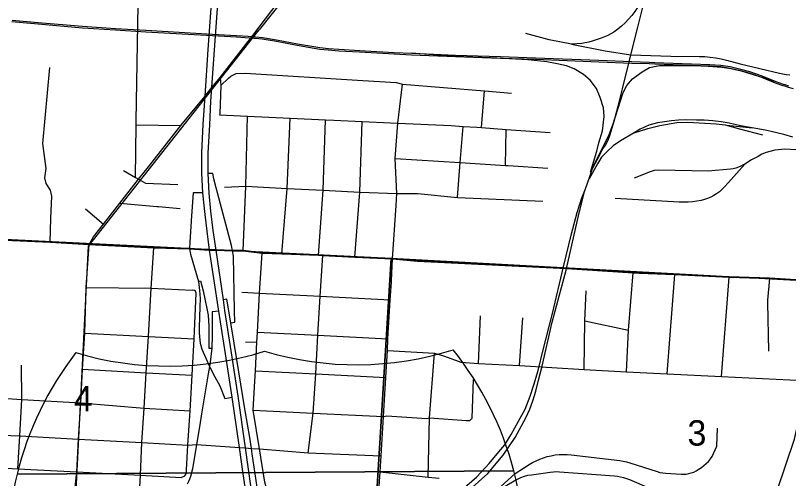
# Model space of a CAD drawing. Extents: x 114604 to 551442, y 316898 to 567001.
# Drawn here: x 208463 to 215201, y 393758 to 397788 of the extents above; entities that cross this region are included whole.
import ezdxf

# ---------------------------------------------------------------- set-up
doc = ezdxf.new("R2010")
doc.units = 0
for name, color, linetype in [('_CIVIL_CONSTRUCTION', 7, 'Continuous'), ('GE_P_Alignment', 7, 'Continuous'), ('GE_P_Alignment_1000_Bearings', 7, 'Continuous'), ('GE_P_Alignment_100_Cardinal_Points', 7, 'Continuous'), ('GE_P_Alignment_500_Cardinal_Points', 7, 'Continuous'), ('GE_P_Alignment_500_Distances', 7, 'Continuous'), ('GE_P_Alignment_500_Stations', 7, 'Continuous'), ('PV_X_Curb', 7, 'Continuous'), ('SN_P_Signs', 7, 'Continuous')]:
    doc.layers.add(name, color=color, linetype=linetype)

msp = doc.modelspace()

# ---------------------------------------------------------------- linework, layer by layer
at = {"layer": '_CIVIL_CONSTRUCTION'}
for points in [[(210057.9, 397016.7), (210115.5, 397085.9), (210173.7, 397162.9), (210246.9, 397248.4), (210532.4, 397613), (210917.8, 398125.5), (211078.8, 398294.9), (211198.5, 398443.9), (211589.4, 398942.1), (211708.4, 399073.6), (211858.2, 399270), (212148.6, 399629.2), (212269.4, 399765.8), (212418.2, 399960.6), (212450.3, 400006.2), (212471.5, 400043.8), (212558.2, 400217.6), (212586.8, 400277.2), (212713.4, 400538.6), (212731.1, 400583.1), (212864.2, 400859.1)], [(209106.8, 395795.3), (209141.8, 395860.7), (209229.8, 395972.8), (209372.1, 396154.1), (209536.3, 396363.2), (209621.9, 396472.3), (209904.4, 396831.9), (210057.9, 397016.7)], [(208980.7, 393656), (208996.6, 393814.9), (209013, 394099.7), (209032.6, 394417.7), (209048.6, 394709.1), (209068.1, 395024.4), (209079.4, 395421.9), (209106.8, 395795.3)]]:
    msp.add_lwpolyline(points, dxfattribs=at)
at = {"layer": 'GE_P_Alignment'}
for p, q in [((208477.1, 393794.9), (212805.6, 393826.2)), ((212805.6, 393826.2), (208477.1, 393794.9)), ((212805.6, 393826.2), (208477.1, 393794.9))]:
    msp.add_line(p, q, dxfattribs=at)
for centre, start, end in [((211208.8, 393125), 142.0827, 166.22038), ((209792.4, 397549.2), 253.42283, 287.40468), ((211436.2, 397561.1), 253.42285, 287.4047), ((210083.8, 393116.8), 14.60715, 38.74484), ((210083.8, 393116.8), 281.95074, 14.60714), ((211208.8, 393125), 166.22039, 258.87678)]:
    msp.add_arc(centre, 2812.7, start, end, dxfattribs=at)
at = {"layer": 'GE_P_Alignment_1000_Bearings'}
msp.add_line((210541.2, 397604.5), (210588.3, 397664.1), dxfattribs=at)
for points in [[(217729.7, 417088.6), (217319.5, 416524.5), (217197.5, 416338.2), (217145.7, 416222.4), (217066.5, 415993.7), (216940.7, 415673.1), (216425, 414123.5), (216354.8, 413870.9), (216255.8, 413556.7), (216173.7, 413117.4), (216156.3, 412749.3), (216118.4, 412204.4), (216085.3, 411763.7), (215956.5, 409499.4), (215888.9, 408435.2), (215803.9, 407002.9), (215746.3, 406887.1), (214644.2, 404577.3), (213854.9, 402901.9), (212791.1, 400740.6), (212569.1, 400228.8), (212412.1, 399976.7), (211153, 398378.5), (210588.3, 397664.1)], [(213960, 397986.5), (213907, 397894.7), (213884.5, 397858.2), (213860, 397822.9), (213833.7, 397789), (213805.5, 397756.7), (213775.6, 397725.9), (213744.1, 397696.8), (213726.1, 397681.1), (213702.6, 397661.9), (213677.8, 397644.2), (213651.9, 397628.2), (213625, 397614), (213597.3, 397601.6), (213568.8, 397591), (213488.1, 397564), (213458.7, 397555.5), (213428.6, 397549.5), (213398.2, 397546), (213309.8, 397539.7)], [(213825.7, 397445), (213886, 397685.7), (213950, 397945.8)], [(213835.7, 397371.9), (213547, 397382.7), (212994.5, 397404.5), (212690.1, 397414.9), (212297.9, 397428.8), (211915.8, 397443.6), (211763.2, 397450.9), (211462.3, 397468.2), (211281.1, 397478.7), (211189.7, 397485.3), (211115.1, 397493.6), (210918.9, 397526.6), (210737.2, 397561.8), (210613.4, 397582.2), (210555.7, 397588.4), (210541.7, 397589.2), (210389.5, 397598.8), (210179.6, 397611), (209598.5, 397644.2), (209333.5, 397660.7), (209046.2, 397679.2), (208660.3, 397711.5), (208432.7, 397732.8)], [(213836.2, 397384.4), (213547.4, 397395.3), (212995, 397417), (212690.5, 397427.4), (212298.4, 397441.3), (211916.3, 397456.2), (211763.8, 397463.4), (211463, 397480.7), (211282, 397491.2), (211190.8, 397497.8), (211116.8, 397506), (210921.1, 397538.9), (210739.5, 397574.2), (210615.1, 397594.6), (210556.7, 397600.9), (210542.4, 397601.7), (210390.3, 397611.3), (210180.3, 397623.6), (209599.2, 397656.8), (209334.3, 397673.2), (209047.1, 397691.7), (208661.5, 397724), (208433.8, 397745.3)], [(208975.5, 393383.9), (208988.9, 393595.4), (209098.5, 395779.1), (210541.2, 397604.5)], [(213309.8, 397539.7), (213114.2, 397577.3), (212909.8, 397632.3)], [(213309.8, 397539.7), (213601, 397481), (213825.7, 397445)], [(213473.4, 396424), (213528.6, 396608), (213547.6, 396678.7), (213580.1, 396784.5), (213595, 396908.4), (213587.4, 396984.5), (213558.5, 397073.5), (213525.6, 397152.5), (213471.4, 397224.2), (213412.7, 397274), (213330.8, 397324.4), (213264.8, 397348.9), (213184.2, 397367.9), (213095.1, 397385.6), (212927.1, 397402.2), (212607.2, 397420.2), (212293, 397432.6), (211915.1, 397459)], [(213426.1, 396263.8), (213430.5, 396280.4), (213465.9, 396377.2), (213489, 396447.5), (213516.4, 396499.1), (213550.7, 396565.3), (213582.2, 396628.7), (213607.6, 396661.6), (213630.4, 396712.7), (213642.4, 396744.8), (213681.1, 396867.7), (213716, 397000), (213754.5, 397151.1), (213810.8, 397385.3), (213825.7, 397445)], [(213825.7, 397445), (214174.4, 397433.1), (214421.5, 397431.9), (214469.9, 397430.5), (214518.2, 397426.5), (214566.2, 397420), (214613.9, 397411), (214660.9, 397399.6), (214778.2, 397368), (215120.7, 397285.9), (215150.4, 397279.5), (215180.4, 397274.4), (215210.6, 397270.7)], [(215203.7, 397174.1), (215171.2, 397184.6), (215157, 397188.5), (215091.8, 397212.1), (214971.1, 397261.1), (214861.9, 397298), (214785.6, 397317.9), (214692.8, 397340.1), (214611, 397352.6), (214515, 397359.8), (214034.7, 397377.4), (213985.9, 397379.3), (213836.2, 397384.4)], [(213669.6, 396837.6), (213759.6, 397116.9), (213791.6, 397180.3), (213841.9, 397236.7), (213925.9, 397297.6), (213989.8, 397334.6), (214076.3, 397353.7), (214370.2, 397353.3), (214500.1, 397347.8), (214617.8, 397338.2), (214696.3, 397326.2), (214787.4, 397306.2), (215090.7, 397214.9)], [(215244.3, 397151.3), (215200.2, 397162), (215167.6, 397172.6), (215153.2, 397176.6), (215087.3, 397200.4), (214966.7, 397249.4), (214858.3, 397286), (214782.6, 397305.8), (214690.4, 397327.8), (214609.6, 397340.1), (214514.3, 397347.3), (214034.2, 397364.8), (213985.4, 397366.7), (213835.7, 397371.9)], [(213473.4, 396424), (213636.4, 396752.2), (213669.6, 396837.6)], [(214882.8, 396809.7), (214782.2, 396829.1), (214682.2, 396852.1), (214614.2, 396863.1), (214540.5, 396871.6), (214464.3, 396876.7), (214399.7, 396877.9), (214299, 396880.5), (214241.2, 396878.2), (214179.6, 396871.4), (214059.6, 396853.6), (213984.4, 396832.3), (213907.5, 396799.5), (213854.7, 396768.1)], [(213854.7, 396768.1), (213973.3, 396805.9), (214079.3, 396831), (214227.1, 396857), (214322.9, 396859.1), (214568.9, 396844.9), (214648, 396835.7)], [(214648, 396835.7), (214773.4, 396801.9), (214973.7, 396750.6)], [(214648, 396835.7), (214664.1, 396833.8), (214882.8, 396809.7)], [(213854.7, 396768.1), (213736.5, 396697.9), (213672.3, 396655.1), (213618.5, 396603.3), (213570.9, 396554.3), (213535.9, 396497.8), (213461.8, 396366)], [(215239.2, 396729.2), (215158.2, 396752.7), (215049.4, 396777.5), (214996.8, 396789.8), (214915.4, 396803.4), (214882.8, 396809.7)], [(215726.8, 396626.3), (215265, 396619.4), (215167, 396624.2), (215081, 396615.3), (215004.7, 396596.7), (214968.7, 396580.4), (214935.8, 396560.6), (214906.6, 396547.1), (214878.5, 396531.4), (214819, 396495.1)], [(214819, 396495.1), (214677.7, 396335.7), (214640.9, 396294.8), (214620.1, 396273.5), (214597.8, 396253.9), (214574, 396236.2), (214548.8, 396220.3), (214522.5, 396206.5), (214495.2, 396194.9), (214467, 396185.4), (214438.2, 396178.2), (214400.6, 396171.3), (214362.7, 396166.6), (214324.6, 396163.8), (214286.4, 396163.1), (214248.2, 396164.5), (213689.1, 396194.3)], [(214819, 396495.1), (214806.5, 396487.5), (214785.7, 396476.1), (214763.9, 396466.7), (214741.4, 396459.2), (214718.3, 396453.9), (214694.8, 396450.7), (214499.9, 396433.4), (214069.6, 396440.6), (214028.3, 396438.4), (213994.2, 396426.9), (213855.2, 396373.8)], [(211364.6, 393366.6), (211757, 393350.1), (211918.7, 393363.7), (212016.6, 393390.9), (212106.6, 393433.5), (212204.2, 393491.8), (212290.9, 393553.2), (212417.8, 393655.2), (212578.6, 393802.7), (212714.4, 393962.5), (212819.2, 394115.8), (212912, 394286), (212946.1, 394361.2), (212972.7, 394433.9), (212997.7, 394518.1), (213020, 394613.8), (213049.7, 394725.2), (213140.8, 395118.8), (213261.3, 395572.2), (213375.1, 396071.6), (213426.1, 396263.8)], [(212354.2, 393659.2), (212482.6, 393772.7), (212590.1, 393889.4), (212676.1, 393990.7), (212727.8, 394052.2), (212783.4, 394142.2), (212847.8, 394255.9), (212904.7, 394362.6), (212947.7, 394474.7), (212983.7, 394581.9), (213006.7, 394659.8), (213019, 394697.4), (213062.8, 394878.3), (213144.6, 395194.9), (213239.5, 395601.9), (213309.7, 395887.8), (213359.1, 396072.9), (213399.8, 396200.3), (213426.1, 396263.8)], [(212631, 393632.4), (212817.3, 393800.4), (212940.3, 393878.7), (212969.6, 393896.2), (212999.9, 393912), (213031.8, 393926.4), (213064.7, 393938.6), (213098.2, 393948.8), (213132.3, 393956.8), (213166.9, 393962.7), (213201.8, 393966.3), (213236.8, 393967.7), (213271.8, 393966.9), (213306.8, 393963.8), (213730.1, 393913.3), (213759.8, 393908.8), (213789.1, 393902.4), (213818, 393894.2), (214054.7, 393818), (214079.5, 393811.2), (214104.9, 393806.4), (214130.6, 393803.7), (214263.9, 393795.6), (214286.4, 393795.2), (214308.8, 393796.9), (214331, 393800.7), (214352.7, 393806.5), (214373.9, 393814.2), (214394.2, 393823.9), (214413.5, 393835.3), (214442, 393854), (214463.7, 393869.8), (214484, 393887.5), (214502.5, 393907), (214519.1, 393928.1), (214533.7, 393950.7), (214546.2, 393974.5), (214576.2, 394038.8), (214582, 394195.1)], [(212631, 393632.4), (212809.8, 393738.4), (212838.1, 393753.7), (212867.6, 393766.7), (212898, 393777.4), (212929.1, 393785.7), (212960.8, 393791.4), (213123.4, 393814.4), (213150.8, 393817.3), (213178.3, 393818.2), (213205.8, 393817.1), (213682.5, 393781.1), (213709.8, 393778.1), (213736.8, 393773.3), (213763.5, 393766.7), (213789.7, 393758.4), (213815.3, 393748.3), (213982, 393676.1), (214006.9, 393664.5), (214031, 393651.6), (214054.4, 393637.2), (214236.2, 393518.9)]]:
    msp.add_lwpolyline(points, dxfattribs=at)
at = {"layer": 'GE_P_Alignment_100_Cardinal_Points'}
for p, q in [((212525.4, 396812.1), (212552.2, 397131.8)), ((209514.7, 396837.9), (209904.4, 396831.9)), ((212734.2, 396483), (212739.7, 396797.3)), ((209074.8, 396105.4), (209229.8, 395972.8)), ((209709.3, 396124.8), (209899.2, 396108.2)), ((211748.7, 395671.1), (211780.8, 396135.4)), ((209106.8, 395795.3), (209667.9, 395767.2)), ((214142, 394670.5), (214209.2, 395533)), ((214617.3, 394646), (214682.9, 395511.4)), ((215029, 394866.7), (215021.3, 395289)), ((212497.9, 394759.6), (212514.8, 395173.1)), ((212855.7, 394740.4), (212885.6, 395156)), ((213423.8, 395130.8), (213804.9, 395048.8)), ((210468.8, 394949), (210568.1, 394943.9)), ((212444.1, 394284.5), (212454.8, 394619.8))]:
    msp.add_line(p, q, dxfattribs=at)
for points in [[(209508.5, 396379.2), (209514.7, 396837.9), (209515.2, 396871.9), (209532.5, 397877.7), (209540.8, 398154.2), (209582.2, 398526.3)], [(208765.6, 395814.9), (208772.5, 396021.6), (208779.4, 396216.6), (208769, 396266.5), (208731.9, 396326.2), (208719.9, 396376.1), (208731, 396456.2), (208700.7, 396674.4), (208762.7, 397336.6)], [(210246.9, 397248.4), (210252, 397179.2), (210243, 396933.5), (210242.5, 396922.9), (210484.4, 396911.5), (210858.2, 396893.9), (211166.2, 396879.4), (211238, 396876), (211483.9, 396865.1), (211732.6, 396854.1), (211795.5, 396851.3), (212259.4, 396830.6), (212363.7, 396823.4), (212483.7, 396815.1), (212525.4, 396812.1), (212739.7, 396797.3), (213124.5, 396770.5)], [(210252, 397179.2), (210319.7, 397243.9), (210340.6, 397259.4), (210386.2, 397282.6), (210464.5, 397287), (211490.7, 397223.7), (211781, 397204.1), (211837.3, 397191.6), (212552.2, 397131.8), (212786.2, 397111.8)], [(211780.8, 396135.4), (211787.9, 396238.6), (211773.2, 396542.4), (211795.5, 396851.3), (211837.3, 397191.6)], [(210448.2, 395739.2), (210471.1, 396302.7), (210484.4, 396911.5)], [(210785, 395713.9), (210830.7, 396281.5), (210858.2, 396893.9)], [(211105, 395701.5), (211144.7, 396268.6), (211166.2, 396879.4)], [(211421.7, 395683.9), (211463.1, 396249.2), (211483.9, 396865.1)], [(212316.1, 396205.3), (212339.3, 396507.4), (212363.7, 396823.4)], [(211773.2, 396542.4), (212339.3, 396507.4), (212734.2, 396483), (212757.4, 396481.6), (213101.9, 396460.3)], [(209404, 396439.3), (209508.5, 396379.2), (209536.3, 396363.2), (209595.7, 396329), (209877.6, 396317.2)], [(210285.3, 396294.6), (210471.1, 396302.7), (210830.7, 396281.5), (211144.7, 396268.6), (211463.1, 396249.2), (211787.9, 396238.6), (211969.8, 396239.9), (212316.1, 396205.3), (213059.9, 396172.5)], [(209372.1, 396154.1), (209695, 396126), (209709.3, 396124.8)], [(207136.8, 395896.4), (207431.2, 395885.7), (207827.1, 395856.4), (208303.8, 395836.5), (208765.6, 395814.9), (209106.8, 395795.3)], [(209541.6, 393574.4), (209552.5, 393786.1), (209565.6, 394071.3), (209583.9, 394369.2), (209603, 394678.9), (209621.3, 394995), (209645.5, 395415.4), (209667.9, 395767.2)], [(209667.9, 395767.2), (209980.2, 395756.6), (210155, 395746.5), (210213.1, 395744.8), (210354.5, 395738.9), (210448.2, 395739.2), (210613.8, 395719.3), (210785, 395713.9), (211105, 395701.5), (211142.3, 395699), (211421.7, 395683.9), (211748.7, 395671.1)], [(210847, 393447.7), (210785.6, 393459.3), (210752.8, 393477.3), (210702.8, 393535.5), (210673.8, 393585.7), (210637.4, 393727.4), (210590.4, 394015), (210534.8, 394354.3), (210548.7, 394605.9), (210553.6, 394695.1), (210568.1, 394943.9), (210573.5, 395032.7), (210591.3, 395370.5), (210613.8, 395719.3)], [(211012.8, 393981), (211058.9, 394326.9), (211079.6, 394668.3), (211098.8, 395005.1), (211118, 395344.7), (211142.3, 395699)], [(211740.3, 395467.3), (211741.4, 395482.7), (211748.7, 395671.1)], [(211748.7, 395671.1), (211967.5, 395651), (212849.3, 395607.5)], [(212849.3, 395607.5), (213269.2, 395586.8), (213845.4, 395547.7), (213897.3, 395545.6)], [(213787.9, 394687.3), (213804.9, 395048.8), (213845.4, 395547.7)], [(213897.3, 395545.6), (214209.2, 395533), (214682.9, 395511.4), (215036.2, 395499.5), (215358.5, 395478.6), (216099.5, 395441.9), (216403, 395425.2), (217191.4, 395386.8), (217506.4, 395369.3), (217731.6, 395354.6), (218081.4, 395333.1), (218208.9, 395314.6), (218281.8, 395307.9), (218441.9, 395321.1)], [(215021.3, 395289), (215020.9, 395310.1), (215036.2, 395499.5)], [(209079.4, 395421.9), (209645.5, 395415.4), (210004, 395397.3)], [(211616.6, 393447.5), (211627.5, 393608.4), (211629.7, 393646.4), (211640.6, 393816.6), (211649.5, 393955), (211670.3, 394296.4), (211690.5, 394636.8), (211704.2, 394871.7), (211709.7, 394973.5), (211729.4, 395313.3), (211740.3, 395467.3)], [(209938.6, 393782), (209953.2, 393805.3), (209954.6, 393833.7), (209965, 394047.9), (209984.6, 394347.9), (210002.6, 394657), (210020.9, 394972.5), (210037.8, 395371.5), (210032.5, 395388), (210023.8, 395394.6), (210004, 395397.3)], [(210436.7, 395379.4), (210591.3, 395370.5), (211118, 395344.7), (211729.4, 395313.3)], [(213418.2, 394707.6), (213423.8, 395130.8), (213437.5, 395393)], [(209068.1, 395024.4), (209621.3, 394995), (210020.9, 394972.5)], [(210573.5, 395032.7), (211098.8, 395005.1), (211709.7, 394973.5)], [(211704.2, 394871.7), (212114, 394850.4), (212194.3, 394827), (212298.4, 394786.9), (212345.4, 394770.6), (212497.9, 394759.6), (212855.7, 394740.4), (213418.2, 394707.6), (213787.9, 394687.3), (214142, 394670.5), (214617.3, 394646), (215331.2, 394610.7)], [(212059.6, 393769.4), (212070.3, 394286.1), (212114, 394850.4)], [(215014.6, 393010.9), (215030.1, 393183.7), (215034.2, 393270.8), (215057.4, 393468.8), (215101.7, 393654.6), (215251.2, 394099.4), (215276.7, 394206.3), (215328, 394478.7), (215331.2, 394610.7), (215343.7, 394812.1)], [(208483.2, 393840.9), (208500.3, 394128.7), (208518.2, 394446.8), (208516.1, 394743.9)], [(209048.6, 394709.1), (209603, 394678.9), (210002.6, 394657)], [(210553.6, 394695.1), (211079.6, 394668.3), (211690.5, 394636.8)], [(208258.7, 394462.5), (208518.2, 394446.8), (209032.6, 394417.7), (209583.9, 394369.2), (209984.6, 394347.9)], [(204781.8, 394405.6), (204958.5, 394395.3), (205124.4, 394386.3), (205725, 394331.5), (205882, 394323.1), (206073.2, 394312.6), (206435.4, 394309.6), (206631.8, 394303.2), (206816.6, 394290.8), (207398.2, 394261.6), (207693.2, 394208.7), (208110.1, 394144.9), (208500.3, 394128.7), (209013, 394099.7), (209565.6, 394071.3), (209965, 394047.9), (210040.4, 394052.6), (210416.6, 394028), (210467.5, 394024.7), (210520.5, 394020.6), (210590.4, 394015), (211012.8, 393981), (211649.5, 393955)], [(210534.8, 394354.3), (211058.9, 394326.9), (211670.3, 394296.4), (211701, 394302.5), (212049.1, 394280.7), (212070.3, 394286.1), (212392.6, 394263.8), (212423.5, 394264.3), (212444.1, 394284.5)], [(208226.8, 393855.8), (208483.2, 393840.9), (208996.6, 393814.9), (209552.5, 393786.1), (209907.1, 393767.2), (209938.6, 393782)], [(211640.6, 393816.6), (212059.6, 393769.4), (212156.5, 393762.1)]]:
    msp.add_lwpolyline(points, dxfattribs=at)
at = {"layer": 'GE_P_Alignment_500_Cardinal_Points'}
for points in [[(210354.5, 395738.9), (210346, 395787), (210211.5, 396286.8), (210191.9, 396366), (210183.2, 396413.7), (210141.7, 396413.9)], [(210096.1, 396243.8), (210012.4, 396243.6), (209997.9, 396043.1)], [(209997.9, 396043.1), (209981.4, 395813.9), (209980.2, 395756.6)], [(209980.2, 395756.6), (209988, 395711.1), (210058, 395472.7), (210067.5, 395395), (210072.2, 395325.4), (210070.3, 395256.3), (210066.1, 395158.1), (210063.1, 395074.5), (210064, 395030.3), (210066.7, 394990.3), (210073.2, 394935.9), (210087.5, 394883.9), (210123.4, 394804.3), (210154.4, 394734.4), (210159.8, 394722.1), (210201.2, 394643.4), (210245.2, 394565), (210289.1, 394453.2), (210350.6, 394466.4)], [(210372.7, 395217.8), (210364.7, 395694.5), (210354.5, 395738.9)], [(210058, 395472.7), (210076.6, 395477.5), (210100.2, 395392.8), (210117.8, 395308.2), (210131, 395238.6), (210141.1, 395179.3), (210149.1, 395083.6), (210149.6, 394893.5), (210175.5, 394891.9)], [(210339.1, 395114.2), (210305.3, 395318.2), (210276.4, 395313.7)], [(210236.3, 395214), (210176.2, 395207.9), (210176.7, 395005.6), (210175.5, 394891.9)], [(210339.1, 395114.2), (210374.3, 395119.9), (210372.7, 395217.8)], [(210586.7, 393567.4), (210527.2, 393974.2), (210520.5, 394020.6), (210507, 394115.4), (210466.4, 394348.4), (210368.8, 394935.7), (210339.1, 395114.2)], [(210175.5, 394891.9), (210160.4, 394769.7), (210154.4, 394734.4), (210143, 394667.8), (210137.5, 394634.3), (210085.6, 394322.4), (210066.8, 394208.8), (210040.4, 394052.6), (210005, 393842.7), (209988.5, 393775.3), (209979.6, 393751.8), (209974.7, 393739), (209960.4, 393708.6)]]:
    msp.add_lwpolyline(points, dxfattribs=at)
at = {"layer": 'GE_P_Alignment_500_Distances'}
for points in [[(215357.3, 395481.4), (215035, 395502.3), (214681.7, 395514.2), (214208, 395535.8), (213844.2, 395550.5), (213268, 395589.6), (211966.4, 395653.8), (211747.5, 395673.9), (211420.5, 395686.7), (211141.1, 395701.8), (211103.8, 395704.3), (210783.8, 395716.7), (210612.6, 395722.2), (210447, 395742), (210353.3, 395741.8), (210211.9, 395747.7), (210153.8, 395749.3), (209979, 395759.5), (209666.7, 395770), (209105.6, 395798.2), (208764.4, 395817.7), (208302.7, 395839.4)], [(208302.7, 395839.4), (208764.4, 395817.7), (209105.6, 395798.2), (209666.7, 395770), (209979, 395759.5), (210153.8, 395749.3), (210211.9, 395747.7), (210353.3, 395741.8), (210447, 395742), (210612.6, 395722.2), (210783.8, 395716.7), (211103.8, 395704.3), (211141.1, 395701.8), (211420.5, 395686.7), (211747.5, 395673.9), (211966.4, 395653.8), (213268, 395589.6), (213844.2, 395550.5), (214208, 395535.8), (214681.7, 395514.2), (215035, 395502.3), (215357.3, 395481.4)]]:
    msp.add_lwpolyline(points, dxfattribs=at)
at = {"layer": 'GE_P_Alignment_500_Stations'}
for points in [[(210494, 393496.4), (210448.1, 393798.5), (210416.6, 394028), (210350.6, 394466.4), (210293.7, 394844), (210236.3, 395214), (210155, 395746.5), (210135, 395912.3), (210116, 396057.5), (210096.1, 396243.8), (210086.2, 396416.8), (210086.6, 396594), (210100.1, 396840.1), (210115.5, 397085.9), (210142.7, 397493.6), (210179.5, 398016.1), (210214.3, 398496.6), (210261, 399156.8), (210305.5, 399694.7), (210351.6, 400313.3), (210364.6, 400504.3), (210380, 400996.2)], [(210167, 397042.9), (210173.7, 397162.9), (210198.2, 397490.7), (210234.8, 398012.6), (210241.8, 398116.4)], [(210614.1, 393012.3), (210611.5, 393029.9), (210592.8, 393151.8), (210583.9, 393209.9), (210539.1, 393507.7), (210467.5, 394024.7), (210403.4, 394473.6), (210346.5, 394851.2), (210289.1, 395221.1), (210276.4, 395313.7), (210213.1, 395744.8), (210187.1, 395917.3), (210165.6, 396085.7), (210151.6, 396240.9), (210141.7, 396413.9), (210142.1, 396591.1), (210155.6, 396837.2), (210167, 397042.9)]]:
    msp.add_lwpolyline(points, dxfattribs=at)
at = {"layer": 'SN_P_Signs'}
for points in [[(206535.4, 395930.3), (211736.6, 395674.9), (211576.9, 393072.2), (208976.1, 393226.8), (206362.8, 393381.6)], [(217241.9, 395378.3), (217068.3, 392741.6), (214325.6, 392906.7), (211576.9, 393072.2), (211736.6, 395674.9)]]:
    msp.add_lwpolyline(points, close=True, dxfattribs=at)

# ---------------------------------------------------------------- texts
at = {"layer": 'PV_X_Curb'}
for s, rotation, p in [('4', 0.41374, (208972.1, 394341)), ('3', 0.41389, (214320.7, 394043.6))]:
    msp.add_text(s, height=221, rotation=rotation, dxfattribs=at).set_placement(p)

doc.saveas('drawing.dxf')
